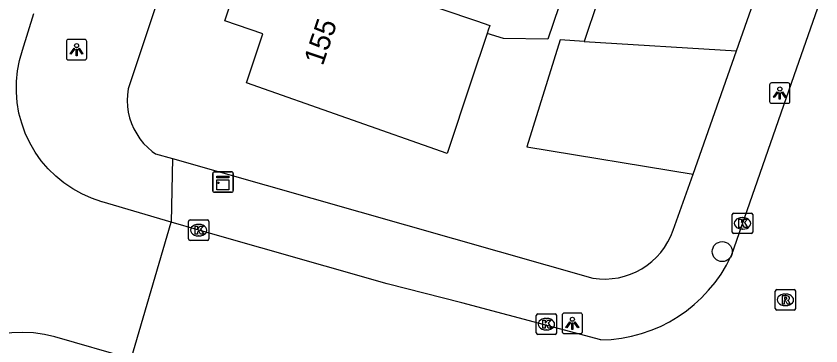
# Model space of a CAD drawing. Extents: x 161253 to 161848, y 384872 to 385383.
# Drawn here: x 161680.51 to 161719.89, y 385099.32 to 385115.44 of the extents above; entities that cross this region are included whole.
import ezdxf

# ---------------------------------------------------------------- set-up
doc = ezdxf.new("R2010")
doc.units = 0
for name, color, linetype in [('IMGEO_Boom', 7, 'Continuous'), ('IMGEO_Kast', 7, 'Continuous'), ('IMGEO_Kolk', 7, 'Continuous'), ('IMGEO_Lichtpunt', 7, 'Continuous'), ('IMGEO_Muur', 7, 'Continuous'), ('IMGEO_Pand', 7, 'Continuous'), ('IMGEO_Pand_nummerreeks', 7, 'Continuous'), ('IMGEO_Rijbaan_lokaal_open', 7, 'Continuous'), ('IMGEO_Rioolput', 7, 'Continuous'), ('IMGEO_Voetpad_open', 7, 'Continuous')]:
    doc.layers.add(name, color=color, linetype=linetype)

msp = doc.modelspace()

# ---------------------------------------------------------------- linework, layer by layer
at = {"layer": 'IMGEO_Boom'}
msp.add_circle((161715.066, 385103.928), 0.489, dxfattribs=at)
at = {"layer": 'IMGEO_Kast'}
for p, q in [((161690.132, 385106.901), (161690.132, 385107.742)), ((161690.132, 385107.742), (161690.132, 385106.901)), ((161690.207, 385107.826), (161691.048, 385107.826)), ((161691.048, 385107.826), (161690.207, 385107.826)), ((161691.132, 385107.751), (161691.132, 385106.91)), ((161691.132, 385106.91), (161691.132, 385107.751)), ((161691.057, 385106.826), (161690.216, 385106.826)), ((161690.216, 385106.826), (161691.057, 385106.826))]:
    msp.add_line(p, q, dxfattribs=at)
for points in [[(161690.327, 385107.616), (161690.927, 385107.616), (161690.927, 385107.531), (161690.327, 385107.531), (161690.327, 385107.616)], [(161690.327, 385107.441), (161690.927, 385107.441), (161690.927, 385106.952), (161690.327, 385106.952), (161690.327, 385107.441)]]:
    msp.add_lwpolyline(points, dxfattribs=at)
msp.add_circle((161690.411, 385107.29), 0.0377, dxfattribs=at)
for centre, start, end in [((161690.21, 385107.748), 92.4484, 184.2845), ((161690.21, 385107.748), 92.4484, 184.2845), ((161691.054, 385107.748), 2.4484, 94.2845), ((161691.054, 385107.748), 2.4484, 94.2845), ((161690.21, 385106.904), 182.4484, 274.2845), ((161690.21, 385106.904), 182.4484, 274.2845), ((161691.054, 385106.904), 272.4484, 4.2845), ((161691.054, 385106.904), 272.4484, 4.2845)]:
    msp.add_arc(centre, 0.0779, start, end, dxfattribs=at)
at = {"layer": 'IMGEO_Kolk'}
for p, q in [((161715.557, 385104.881), (161715.557, 385105.733)), ((161715.632, 385105.807), (161716.484, 385105.807)), ((161716.045, 385105.587), (161716.07, 385105.587)), ((161716.558, 385105.733), (161716.558, 385104.881)), ((161688.945, 385104.549), (161688.945, 385105.401)), ((161689.02, 385105.475), (161689.872, 385105.475)), ((161689.433, 385105.255), (161689.458, 385105.255)), ((161689.946, 385105.401), (161689.946, 385104.549)), ((161689.456, 385104.695), (161689.431, 385104.695)), ((161716.484, 385104.807), (161715.632, 385104.807)), ((161716.068, 385105.027), (161716.043, 385105.027)), ((161689.872, 385104.475), (161689.02, 385104.475)), ((161705.962, 385099.952), (161705.962, 385100.804)), ((161706.037, 385100.878), (161706.889, 385100.878)), ((161706.963, 385100.804), (161706.963, 385099.952)), ((161706.45, 385100.658), (161706.475, 385100.658)), ((161706.473, 385100.098), (161706.448, 385100.098)), ((161706.889, 385099.878), (161706.037, 385099.878))]:
    msp.add_line(p, q, dxfattribs=at)
for points in [[(161715.557, 385104.881), (161715.557, 385105.733)], [(161715.632, 385105.807), (161716.484, 385105.807)], [(161715.878, 385105.507), (161716.001, 385105.507), (161716.001, 385105.356), (161716.131, 385105.507), (161716.295, 385105.507), (161716.149, 385105.356), (161716.302, 385105.107), (161716.15, 385105.107), (161716.065, 385105.271), (161716.001, 385105.204), (161716.001, 385105.107), (161715.878, 385105.107), (161715.878, 385105.507)], [(161716.558, 385105.733), (161716.558, 385104.881)], [(161688.945, 385104.549), (161688.945, 385105.401)], [(161689.02, 385105.475), (161689.872, 385105.475)], [(161689.266, 385105.175), (161689.389, 385105.175), (161689.389, 385105.024), (161689.519, 385105.175), (161689.683, 385105.175), (161689.537, 385105.024), (161689.69, 385104.775), (161689.538, 385104.775), (161689.453, 385104.939), (161689.389, 385104.872), (161689.389, 385104.775), (161689.266, 385104.775), (161689.266, 385105.175)], [(161689.946, 385105.401), (161689.946, 385104.549)], [(161716.484, 385104.807), (161715.632, 385104.807)], [(161689.872, 385104.475), (161689.02, 385104.475)], [(161705.962, 385099.952), (161705.962, 385100.804)], [(161706.037, 385100.878), (161706.889, 385100.878)], [(161706.963, 385100.804), (161706.963, 385099.952)], [(161706.283, 385100.578), (161706.406, 385100.578), (161706.406, 385100.427), (161706.536, 385100.578), (161706.7, 385100.578), (161706.554, 385100.427), (161706.707, 385100.178), (161706.555, 385100.178), (161706.47, 385100.342), (161706.406, 385100.275), (161706.406, 385100.178), (161706.283, 385100.178), (161706.283, 385100.578)], [(161706.889, 385099.878), (161706.037, 385099.878)]]:
    msp.add_lwpolyline(points, dxfattribs=at)
for centre, start, end in [((161715.634, 385105.731), 91.552, 178.448), ((161715.634, 385105.731), 91.552, 178.448), ((161716.482, 385105.731), 1.552, 88.448), ((161716.482, 385105.731), 1.552, 88.448), ((161689.022, 385105.399), 91.552, 178.448), ((161689.022, 385105.399), 91.552, 178.448), ((161689.87, 385105.399), 1.552, 88.448), ((161689.87, 385105.399), 1.552, 88.448), ((161715.634, 385104.883), 181.552, 268.448), ((161715.634, 385104.883), 181.552, 268.448), ((161716.482, 385104.883), 271.552, 358.448), ((161716.482, 385104.883), 271.552, 358.448), ((161689.022, 385104.551), 181.552, 268.448), ((161689.022, 385104.551), 181.552, 268.448), ((161689.87, 385104.551), 271.552, 358.448), ((161689.87, 385104.551), 271.552, 358.448), ((161706.039, 385100.802), 91.552, 178.448), ((161706.039, 385100.802), 91.552, 178.448), ((161706.887, 385100.802), 1.552, 88.448), ((161706.887, 385100.802), 1.552, 88.448), ((161706.039, 385099.954), 181.552, 268.448), ((161706.039, 385099.954), 181.552, 268.448), ((161706.887, 385099.954), 271.552, 358.448), ((161706.887, 385099.954), 271.552, 358.448)]:
    msp.add_arc(centre, 0.0765, start, end, dxfattribs=at)
for centre, major_axis, ratio, start_param, end_param in [((161716.044, 385105.307), (-0.387, 0.002), 0.722429, 4.712389, 7.853982), ((161716.069, 385105.307), (-0.39, 0.002), 0.717154, 1.570796, 4.712389), ((161689.432, 385104.975), (-0.387, 0.002), 0.722429, 4.712389, 7.853982), ((161689.457, 385104.975), (-0.39, 0.002), 0.717154, 1.570796, 4.712389), ((161706.449, 385100.378), (-0.387, 0.002), 0.722429, 4.712389, 7.853982), ((161706.474, 385100.378), (-0.39, 0.002), 0.717154, 1.570796, 4.712389)]:
    msp.add_ellipse(centre, major_axis=major_axis, ratio=ratio, start_param=start_param, end_param=end_param, dxfattribs=at)
at = {"layer": 'IMGEO_Lichtpunt'}
for p, q in [((161682.97, 385114.204), (161682.97, 385113.397)), ((161682.97, 385114.204), (161682.97, 385113.397)), ((161683.872, 385114.299), (161683.064, 385114.299)), ((161683.872, 385114.299), (161683.064, 385114.299)), ((161683.966, 385113.397), (161683.966, 385114.204)), ((161683.966, 385113.397), (161683.966, 385114.204)), ((161683.064, 385113.303), (161683.872, 385113.303)), ((161683.064, 385113.303), (161683.872, 385113.303)), ((161718.286, 385112.175), (161717.478, 385112.175)), ((161718.286, 385112.175), (161717.478, 385112.175)), ((161717.384, 385112.08), (161717.384, 385111.273)), ((161717.384, 385112.08), (161717.384, 385111.273)), ((161718.38, 385111.273), (161718.38, 385112.08)), ((161718.38, 385111.273), (161718.38, 385112.08)), ((161717.478, 385111.179), (161718.286, 385111.179)), ((161717.478, 385111.179), (161718.286, 385111.179)), ((161707.233, 385100.822), (161707.233, 385100.015)), ((161707.233, 385100.822), (161707.233, 385100.015)), ((161708.135, 385100.917), (161707.327, 385100.917)), ((161708.135, 385100.917), (161707.327, 385100.917)), ((161708.229, 385100.015), (161708.229, 385100.822)), ((161708.229, 385100.015), (161708.229, 385100.822)), ((161707.327, 385099.921), (161708.135, 385099.921)), ((161707.327, 385099.921), (161708.135, 385099.921))]:
    msp.add_line(p, q, dxfattribs=at)
for points in [[(161683.344, 385113.868), (161683.383, 385113.84), (161683.195, 385113.578), (161683.157, 385113.605), (161683.344, 385113.868)], [(161683.446, 385113.82), (161683.493, 385113.82), (161683.493, 385113.498), (161683.446, 385113.498), (161683.446, 385113.82)], [(161683.556, 385113.84), (161683.594, 385113.867), (161683.781, 385113.605), (161683.742, 385113.577), (161683.556, 385113.84)], [(161717.758, 385111.744), (161717.797, 385111.716), (161717.609, 385111.454), (161717.571, 385111.481), (161717.758, 385111.744)], [(161717.86, 385111.696), (161717.907, 385111.696), (161717.907, 385111.374), (161717.86, 385111.374), (161717.86, 385111.696)], [(161717.97, 385111.716), (161718.008, 385111.743), (161718.195, 385111.481), (161718.156, 385111.453), (161717.97, 385111.716)], [(161707.607, 385100.486), (161707.646, 385100.458), (161707.458, 385100.196), (161707.42, 385100.223), (161707.607, 385100.486)], [(161707.709, 385100.438), (161707.756, 385100.438), (161707.756, 385100.116), (161707.709, 385100.116), (161707.709, 385100.438)], [(161707.819, 385100.458), (161707.857, 385100.485), (161708.044, 385100.223), (161708.005, 385100.195), (161707.819, 385100.458)]]:
    msp.add_lwpolyline(points, dxfattribs=at)
for centre in [(161683.469, 385114.002), (161717.883, 385111.878), (161707.732, 385100.62)]:
    msp.add_circle(centre, 0.0994, dxfattribs=at)
for centre, start, end in [((161683.064, 385114.204), 90, 180), ((161683.064, 385114.204), 90, 180), ((161683.872, 385114.204), 0, 90), ((161683.872, 385114.204), 0, 90), ((161683.064, 385113.397), 180, 270), ((161683.064, 385113.397), 180, 270), ((161683.872, 385113.397), 270, 0), ((161683.872, 385113.397), 270, 360), ((161717.478, 385112.08), 90, 180), ((161717.478, 385112.08), 90, 180), ((161718.286, 385112.08), 0, 90), ((161718.286, 385112.08), 0, 90), ((161717.478, 385111.273), 180, 270), ((161717.478, 385111.273), 180, 270), ((161718.286, 385111.273), 270, 0), ((161718.286, 385111.273), 270, 360), ((161707.327, 385100.822), 90, 180), ((161707.327, 385100.822), 90, 180), ((161708.135, 385100.822), 0, 90), ((161708.135, 385100.822), 0, 90), ((161707.327, 385100.015), 180, 270), ((161707.327, 385100.015), 180, 270), ((161708.135, 385100.015), 270, 0), ((161708.135, 385100.015), 270, 360)]:
    msp.add_arc(centre, 0.0946, start, end, dxfattribs=at)
at = {"layer": 'IMGEO_Muur'}
for points in [[(161687.328, 385108.709), (161688.164, 385108.472)], [(161688.164, 385108.472), (161708.734, 385102.628)], [(161712.672, 385104.982), (161713.646, 385107.714)]]:
    msp.add_lwpolyline(points, dxfattribs=at)
msp.add_arc((161709.296, 385106.159), 3.576, 260.9638, 340.7752, dxfattribs=at)
at = {"layer": 'IMGEO_Pand'}
for points in [[(161701.615, 385122.308), (161700.512, 385119.044), (161705.177, 385117.468), (161707.349, 385116.734), (161706.531, 385114.313), (161704.355, 385114.349), (161703.564, 385114.598)], [(161717.422, 385118.49), (161712.519, 385119.469), (161710.247, 385119.923), (161709.376, 385117.346), (161708.983, 385116.182), (161708.314, 385114.203)], [(161703.564, 385114.598), (161702.783, 385112.261), (161701.6, 385108.723), (161691.784, 385112.184), (161692.591, 385114.572), (161690.723, 385115.203), (161691.988, 385118.946), (161692.811, 385118.668)], [(161692.811, 385118.668), (161703.048, 385115.208), (161703.695, 385114.989), (161703.615, 385114.75), (161703.564, 385114.598)], [(161715.759, 385113.743), (161717.422, 385118.49)], [(161708.314, 385114.203), (161707.139, 385114.276), (161705.508, 385109.05), (161713.646, 385107.714)], [(161708.314, 385114.203), (161715.759, 385113.743)], [(161713.646, 385107.714), (161715.759, 385113.743)]]:
    msp.add_lwpolyline(points, dxfattribs=at)
at = {"layer": 'IMGEO_Rijbaan_lokaal_open'}
for points in [[(161748.691, 385199.073), (161746.496, 385192.764), (161744.729, 385187.689), (161743.496, 385184.145), (161742.239, 385180.533), (161740.353, 385175.113), (161739.265, 385171.989), (161738.082, 385168.59), (161735.971, 385162.524), (161733.929, 385156.655), (161729.825, 385144.865), (161728.735, 385141.731), (161726.38, 385134.965), (161725.176, 385131.507), (161724.256, 385128.864), (161723.257, 385125.992), (161722.216, 385123.001), (161721.019, 385119.561), (161719.722, 385115.834), (161718.569, 385112.522), (161715.504, 385103.716)], [(161688.097, 385105.371), (161684.722, 385106.361), (161684.698, 385106.368), (161684.207, 385106.534), (161683.733, 385106.744), (161683.28, 385106.996), (161682.85, 385107.286), (161682.449, 385107.614), (161682.078, 385107.977), (161681.742, 385108.371), (161681.442, 385108.794), (161681.181, 385109.242), (161680.961, 385109.711), (161680.783, 385110.199), (161680.65, 385110.7), (161680.563, 385111.211), (161680.521, 385111.727), (161680.525, 385112.246), (161680.576, 385112.762), (161680.673, 385113.271), (161680.815, 385113.77), (161681.379, 385115.574)], [(161686.148, 385098.677), (161688.097, 385105.371)], [(161709.125, 385099.604), (161702.32, 385101.415), (161698.674, 385102.356), (161689.446, 385104.975), (161688.097, 385105.371)], [(161686.148, 385098.677), (161682.408, 385099.761), (161681.892, 385099.879), (161681.367, 385099.951), (161680.838, 385099.976), (161680.308, 385099.953), (161679.783, 385099.883), (161679.266, 385099.766), (161678.761, 385099.604), (161678.274, 385099.397), (161677.806, 385099.148), (161677.363, 385098.858), (161676.947, 385098.529), (161676.562, 385098.164), (161676.212, 385097.767), (161675.898, 385097.34), (161675.624, 385096.886), (161675.392, 385096.41), (161675.202, 385095.915), (161675.068, 385095.448), (161674.419, 385093.044)]]:
    msp.add_lwpolyline(points, dxfattribs=at)
msp.add_arc((161709.023, 385106.767), 7.163, 270.8183, 334.7946, dxfattribs=at)
at = {"layer": 'IMGEO_Rioolput'}
for p, q in [((161717.658, 385101.142), (161717.658, 385101.994)), ((161717.733, 385102.068), (161718.585, 385102.068)), ((161718.659, 385101.994), (161718.659, 385101.142)), ((161718.146, 385101.848), (161718.171, 385101.848)), ((161718.169, 385101.288), (161718.144, 385101.288)), ((161718.585, 385101.068), (161717.733, 385101.068))]:
    msp.add_line(p, q, dxfattribs=at)
for points in [[(161717.658, 385101.142), (161717.658, 385101.994)], [(161717.733, 385102.068), (161718.585, 385102.068)], [(161718.659, 385101.994), (161718.659, 385101.142)], [(161718.247, 385101.766), (161717.995, 385101.768), (161717.995, 385101.368)], [(161718.173, 385101.687), (161718.119, 385101.687), (161718.119, 385101.606)], [(161718.119, 385101.606), (161718.171, 385101.606)], [(161717.995, 385101.368), (161718.119, 385101.368), (161718.119, 385101.53), (161718.13, 385101.53)], [(161718.177, 385101.501), (161718.248, 385101.368), (161718.388, 385101.368), (161718.323, 385101.494)], [(161718.585, 385101.068), (161717.733, 385101.068)]]:
    msp.add_lwpolyline(points, dxfattribs=at)
for centre, radius, start, end in [((161717.735, 385101.992), 0.0765, 91.552, 178.448), ((161717.735, 385101.992), 0.0765, 91.552, 178.448), ((161718.583, 385101.992), 0.0765, 1.552, 88.448), ((161718.583, 385101.992), 0.0765, 1.552, 88.448), ((161718.155, 385101.795), 0.19, 274.7715, 282.9687), ((161718.179, 385101.591), 0.0964, 77.0061, 93.1865), ((161718.193, 385101.648), 0.0378, 276.6634, 79.6772), ((161718.246, 385101.656), 0.109, 350.3612, 89.416), ((161718.244, 385101.656), 0.112, 277.5842, 350.9817), ((161718.228, 385101.441), 0.108, 29.5134, 73.7905), ((161718.129, 385101.477), 0.0533, 26.0293, 88.6989), ((161717.735, 385101.144), 0.0765, 181.552, 268.448), ((161717.735, 385101.144), 0.0765, 181.552, 268.448), ((161718.583, 385101.144), 0.0765, 271.552, 358.448), ((161718.583, 385101.144), 0.0765, 271.552, 358.448)]:
    msp.add_arc(centre, radius, start, end, dxfattribs=at)
for centre, major_axis, ratio, start_param, end_param in [((161718.145, 385101.568), (-0.387, 0.002), 0.722429, 4.712389, 7.853982), ((161718.17, 385101.568), (-0.39, 0.002), 0.717154, 1.570796, 4.712389)]:
    msp.add_ellipse(centre, major_axis=major_axis, ratio=ratio, start_param=start_param, end_param=end_param, dxfattribs=at)
at = {"layer": 'IMGEO_Voetpad_open'}
for points in [[(161716.761, 385203.237), (161713.874, 385194.656), (161692.987, 385132.903), (161685.988, 385111.881), (161685.953, 385111.597), (161685.943, 385111.311), (161685.959, 385111.025), (161686, 385110.742), (161686.067, 385110.463), (161686.158, 385110.192), (161686.273, 385109.93), (161686.411, 385109.679), (161686.571, 385109.441), (161686.751, 385109.219), (161686.951, 385109.014), (161687.168, 385108.827), (161687.328, 385108.709), (161688.164, 385108.472)], [(161688.164, 385108.472), (161688.097, 385105.371)], [(161688.164, 385108.472), (161708.734, 385102.628)], [(161712.672, 385104.982), (161713.646, 385107.714)]]:
    msp.add_lwpolyline(points, dxfattribs=at)
msp.add_arc((161709.296, 385106.159), 3.576, 260.9638, 340.7752, dxfattribs=at)

# ---------------------------------------------------------------- texts
at = {"layer": 'IMGEO_Pand_nummerreeks'}
msp.add_text('155', height=1, rotation=71.3275, dxfattribs=at).set_placement((161695.515, 385112.98))

doc.saveas('drawing.dxf')
